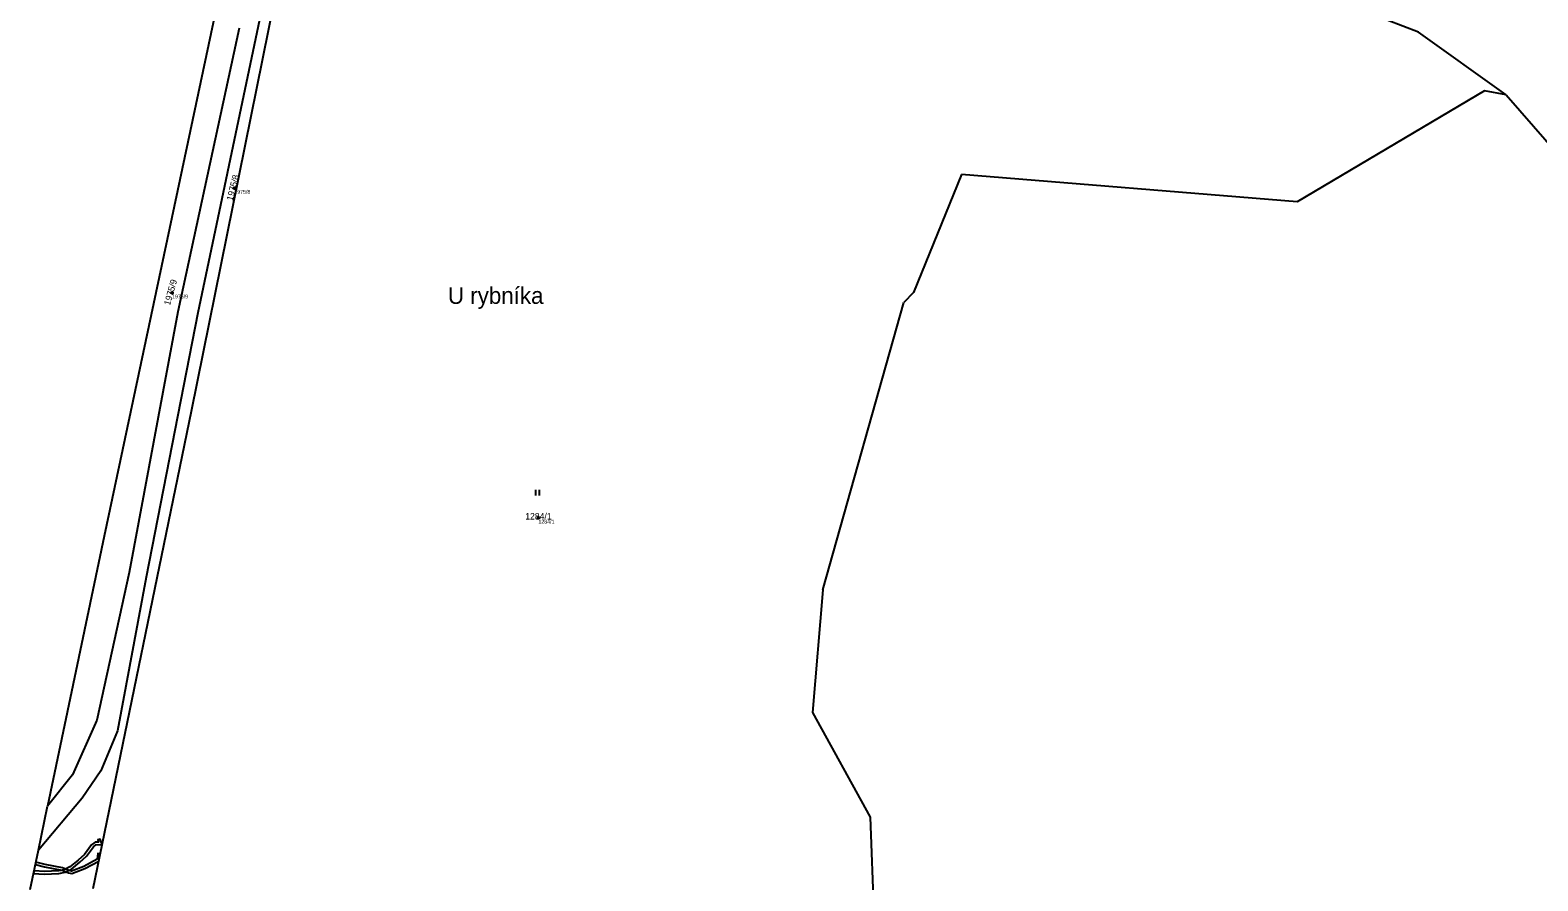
# Model space of a CAD drawing. Extents: x -869390 to -864576, y -1040967 to -1036941.
# Drawn here: x -869349.4 to -868952.3, y -1039087.7 to -1038863.7 of the extents above; entities that cross this region are included whole.
import ezdxf

# ---------------------------------------------------------------- set-up
doc = ezdxf.new("R2010")
doc.units = 0
for name, color, linetype in [('Definiční body', 7, 'Continuous'), ('Hranice parcel', 7, 'Continuous'), ('Parcelní čísla', 7, 'Continuous'), ('Pop  PČ popisy', 7, 'Continuous'), ('Věcná břemena k části', 7, 'Continuous'), ('Značky kultur', 7, 'Continuous')]:
    doc.layers.add(name, color=color, linetype=linetype)

msp = doc.modelspace()

# ---------------------------------------------------------------- linework, layer by layer
at = {"layer": 'Definiční body'}
for centre in [(-869295.63, -1038905.31), (-869312.04, -1038932.88), (-869215.53, -1038992.17)]:
    msp.add_circle(centre, 0.25, dxfattribs=at)
at = {"layer": 'Hranice parcel'}
for p, q in [((-869279.74, -1038817.7), (-869289.7, -1038864.38)), ((-868983.73, -1038864.3), (-869056.44, -1038836.21)), ((-869298.78, -1038850.54), (-869329.95, -1038996.93)), ((-869306.89, -1038964.04), (-869285, -1038855.47)), ((-869294.39, -1038863.18), (-869310.51, -1038937.89)), ((-869289.7, -1038864.38), (-869305.24, -1038938.17)), ((-868960.64, -1038880.81), (-868983.73, -1038864.3)), ((-868966.34, -1038879.74), (-869015.69, -1038908.91)), ((-868960.64, -1038880.81), (-868966.34, -1038879.74)), ((-868960.64, -1038880.81), (-868929.53, -1038916.4)), ((-869104.08, -1038901.77), (-869116.77, -1038932.81)), ((-869015.69, -1038908.91), (-869104.08, -1038901.77)), ((-869140.65, -1039011.1), (-869119.31, -1038935.47)), ((-869116.77, -1038932.81), (-869119.31, -1038935.47)), ((-869310.51, -1038937.89), (-869323.36, -1039006.52)), ((-869305.24, -1038938.17), (-869318.88, -1039007.73)), ((-869332.85, -1039089.74), (-869306.89, -1038964.04)), ((-869329.95, -1038996.93), (-869344.82, -1039068.08)), ((-869323.36, -1039006.52), (-869331.82, -1039045.41)), ((-869318.88, -1039007.73), (-869326.39, -1039048.19)), ((-869140.65, -1039011.1), (-869143.33, -1039043.43)), ((-869331.82, -1039045.41), (-869338.22, -1039059.82)), ((-869143.33, -1039043.43), (-869128.16, -1039070.93)), ((-869326.39, -1039048.19), (-869330.8, -1039058.74)), ((-869338.22, -1039059.82), (-869344.82, -1039068.08)), ((-869330.8, -1039058.74), (-869335.71, -1039065.96)), ((-869335.71, -1039065.96), (-869347.24, -1039079.61)), ((-869347.24, -1039079.61), (-869344.82, -1039068.08)), ((-869128.16, -1039070.93), (-869124.83, -1039161.88)), ((-869349.41, -1039090.01), (-869347.24, -1039079.61))]:
    msp.add_line(p, q, dxfattribs=at)
at = {"layer": 'Věcná břemena k části'}
for points in [[(-869345.67, -1039085.31), (-869348.38, -1039085.07), (-869348.53, -1039085.79), (-869345.69, -1039086.01), (-869341.87, -1039085.82), (-869340.18, -1039085.47), (-869338.55, -1039084.62), (-869336.3, -1039082.81), (-869334.54, -1039081.26), (-869332.76, -1039078.75), (-869332.08, -1039078.22), (-869330.46, -1039078.16), (-869330.95, -1039076.74), (-869331.61, -1039076.96), (-869331.44, -1039077.5), (-869332.32, -1039077.52), (-869333.28, -1039078.25), (-869335.06, -1039080.78), (-869336.76, -1039082.27), (-869338.93, -1039084.04), (-869340.42, -1039084.81), (-869341.95, -1039085.12)], [(-869347.92, -1039082.85), (-869348.04, -1039083.43), (-869345.66, -1039084.03), (-869341.07, -1039084.92), (-869339.33, -1039085.61), (-869338.43, -1039085.78), (-869335.02, -1039084.47), (-869331.36, -1039082.53), (-869330.97, -1039080.61), (-869331.57, -1039080.55), (-869331.73, -1039082.05), (-869335.26, -1039083.93), (-869338.49, -1039085.16), (-869339.17, -1039085.03), (-869340.91, -1039084.34), (-869345.49, -1039083.45)]]:
    msp.add_lwpolyline(points, close=True, dxfattribs=at)
at = {"layer": 'Značky kultur'}
for p, q in [((-869216.21, -1038986.3), (-869216.21, -1038984.8)), ((-869215.21, -1038986.3), (-869215.21, -1038984.8))]:
    msp.add_line(p, q, dxfattribs=at)

# ---------------------------------------------------------------- texts
at = {"layer": 'Definiční body'}
for s, p in [('1975/8', (-869295.63, -1038906.8)), ('1975/9', (-869312.04, -1038934.37)), ('1284/1', (-869215.53, -1038993.66))]:
    msp.add_text(s, height=1, dxfattribs=at).set_placement(p)
at = {"layer": 'Parcelní čísla'}
for s, rotation, p in [('1975/8', 76, (-869296.06, -1038908.78)), ('1975/9', 74, (-869312.59, -1038936.33))]:
    msp.add_text(s, height=1.7, rotation=rotation, dxfattribs=at).set_placement(p)
msp.add_text('1284/1', height=1.7, dxfattribs=at).set_placement((-869219, -1038992.59))
at = {"layer": 'Pop  PČ popisy'}
msp.add_text('U rybníka', height=4.4, dxfattribs=at).set_placement((-869239.37, -1038935.81))

doc.saveas('drawing.dxf')
